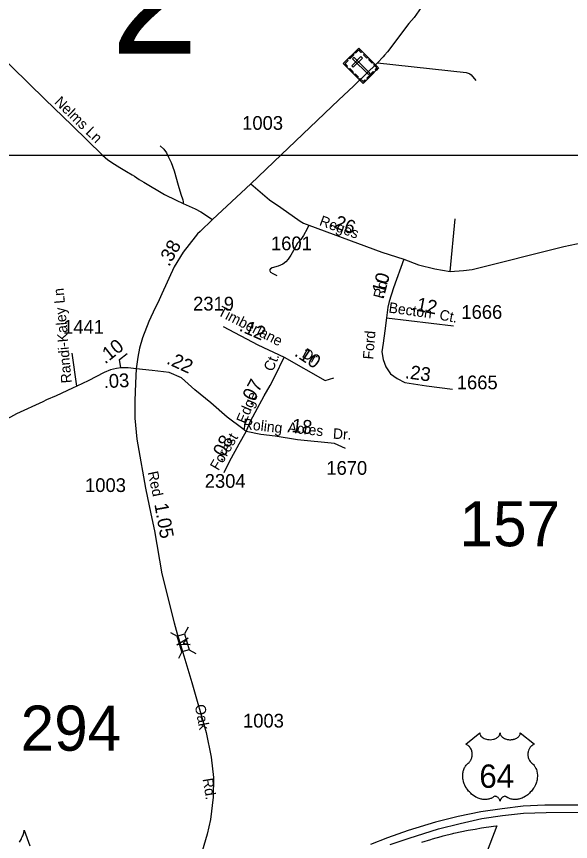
# Model space of a CAD drawing. Extents: x 2220236 to 2384410, y 720751 to 894131.
# Drawn here: x 2313185 to 2318224, y 811914 to 819421 of the extents above; entities that cross this region are included whole.
import ezdxf

# ---------------------------------------------------------------- set-up
doc = ezdxf.new("R2010")
doc.units = 0
doc.layers.add('Default', color=7, linetype='Continuous')

msp = doc.modelspace()

# ---------------------------------------------------------------- linework, layer by layer
at = {"layer": 'Default'}
for p, q in [((2317130.7, 817101.6), (2317176, 817580.5)), ((2316550.6, 816679.9), (2317159.9, 816605.3)), ((2313732.9, 816058.3), (2313691.7, 816358.3)), ((2314586.3, 813816.8), (2314646.8, 813783.7)), ((2314747.7, 813864), (2314714.5, 813803.5)), ((2314690.3, 813639), (2314657.2, 813578.5)), ((2314756.6, 813658.3), (2314817.1, 813625.2))]:
    msp.add_line(p, q, dxfattribs=at)
for points in [[(2317478.6, 820343.2), (2317399, 820206.7), (2317055.4, 819740.6), (2317029.7, 819708.8), (2316997.9, 819665.9), (2316867, 819504.4), (2316802.2, 819412.6), (2316755.1, 819357.1), (2316560, 819099.1), (2316532.1, 819070.9), (2316520.4, 819054.8), (2316469, 819000.1), (2316251.5, 818786), (2316116.9, 818662.6), (2315592.7, 818161.4), (2315317.4, 817898.3)], [(2312595.4, 819154.2), (2312836.5, 819205), (2312878.3, 819209.3), (2312902.1, 819200.7), (2312923.2, 819183.8), (2312980.9, 819126.1), (2313139.8, 818965.6), (2313297.4, 818812.1), (2313443.7, 818669.9), (2313690.7, 818428.5), (2313967.8, 818161), (2314016.4, 818118.1), (2314075.5, 818077.2), (2314124.7, 818046.3), (2314186.6, 818009.6), (2314235.9, 817980.1), (2314258.4, 817968.8), (2314302, 817937.8), (2314344.2, 817913.9), (2314529.9, 817802.7), (2314636.8, 817749.2), (2314702.3, 817718.9)], [(2316469, 819000.1), (2317273.6, 818912.9), (2317301.6, 818903.3), (2317309.8, 818899.2), (2317319.7, 818891.4), (2317364.3, 818837.8)], [(2314491.2, 818245.5), (2314526.4, 818213.1), (2314550.3, 818179.3), (2314568.6, 818141.3), (2314591.1, 818093.4), (2314617.8, 818016), (2314655.8, 817886.5), (2314681.1, 817803.4), (2314696.6, 817754.1), (2314700.8, 817734.4), (2314702.3, 817718.9)], [(2299633.7, 818158.8), (2318694.1, 818158.8), (2318694.1, 801601.3), (2299633.7, 801601.3), (2299633.7, 818158.8)], [(2315317.4, 817898.3), (2314968, 817575.5), (2314854.3, 817465.5), (2314830.4, 817443.3), (2314810.8, 817415.1), (2314700.2, 817277.8), (2314619.2, 817143.8), (2314506.6, 816898.1), (2314469.3, 816815.5), (2314445.9, 816771.4), (2314387.3, 816644.7), (2314331.4, 816495.9), (2314304.1, 816404.5), (2314288.7, 816320.3), (2314274.4, 816214.7)], [(2315317.4, 817898.3), (2315486.1, 817753.3), (2315590.3, 817682.1), (2315764.8, 817559.3), (2315794.9, 817541.5), (2315843.1, 817522.1), (2316507.5, 817277.3), (2316709.2, 817212.4)], [(2314702.3, 817718.9), (2314809.3, 817671.4), (2314862.2, 817643.3), (2314968, 817575.5)], [(2315843.1, 817522.1), (2315829.5, 817489.9), (2315795.2, 817429.1), (2315772.1, 817392.7), (2315742.3, 817358), (2315704.3, 817293.5), (2315681.2, 817248.8), (2315654.7, 817212.4), (2315634.9, 817189.3), (2315606.8, 817167.8), (2315563.8, 817149.6), (2315510.9, 817133.1), (2315496, 817126.4), (2315487.8, 817111.6), (2315494.4, 817093.4), (2315517.5, 817081.8), (2315552.2, 817065.2)], [(2316709.2, 817212.4), (2316842.3, 817160.3), (2316989.4, 817125.6), (2317130.7, 817101.6), (2317251.4, 817109.9), (2317329.9, 817119), (2318162.2, 817329.1), (2318337.7, 817365.1)], [(2316709.2, 817212.4), (2316615, 816951.1), (2316575.3, 816828.7), (2316562.1, 816777.5), (2316550.6, 816679.9)], [(2316550.6, 816679.9), (2316535.7, 816560.8), (2316519.2, 816450), (2316509.2, 816370.6), (2316519.1, 816301.1), (2316543.9, 816233.3), (2316586.9, 816170.5), (2316646.4, 816125.8), (2316715.8, 816091.1), (2316915.8, 816059.7), (2317150.5, 816029.9)], [(2315065.9, 816600.1), (2315380.5, 816433.6), (2315620.9, 816321.8)], [(2314134.5, 816223.6), (2314120.9, 816299.5), (2314192.7, 816355)], [(2315275.4, 815643.5), (2315314.6, 815738.3), (2315354.5, 815817.2), (2315437.6, 815970.7), (2315492.2, 816064.3), (2315539, 816152.7), (2315620.9, 816321.8)], [(2315620.9, 816321.8), (2315994, 816108.5), (2316072, 816131.9)], [(2314134.5, 816223.6), (2314094.2, 816218.3), (2314040.9, 816205.2), (2313982.4, 816182.7), (2313837.3, 816105.1), (2313732.9, 816058.3), (2313695.1, 816040.5), (2313545, 815970.1), (2313457.4, 815933.1), (2313423.6, 815914.7), (2313184.9, 815806.4), (2312660.2, 815516.6), (2312406.2, 815348), (2312312.9, 815281.2), (2312263.4, 815244.5), (2312061.4, 815060.4), (2311966.6, 814951.5), (2311923.1, 814895.1)], [(2314274.4, 816214.7), (2314199.8, 816224.2), (2314139.3, 816224.2), (2314134.5, 816223.6)], [(2314274.4, 816214.7), (2314267.3, 816084.2), (2314261.4, 815925.3), (2314261.4, 815767.6), (2314279.2, 815574.2), (2314289.6, 815522.2), (2314359.5, 815129.5), (2314407.1, 814894.4), (2314439.8, 814739.7), (2314508.2, 814350), (2314618.6, 813904.5), (2314646, 813803.9)], [(2315275.4, 815643.5), (2315242.7, 815668.9), (2315102.3, 815775.6), (2314951.5, 815905.6), (2314808.5, 816022.7), (2314686.8, 816133.1), (2314572.7, 816182.1), (2314420.3, 816199.3), (2314274.4, 816214.7)], [(2315072.5, 815273.3), (2315121.9, 815372.2), (2315210.1, 815532.4), (2315275.4, 815643.5)], [(2316176.8, 815489.9), (2316077.2, 815536.3), (2315742.5, 815568.4), (2315536.4, 815603.9), (2315406.5, 815616.9), (2315275.4, 815643.5)], [(2314646, 813803.9), (2314670.2, 813725.3), (2314780.2, 813359.4), (2314909.5, 812905.7), (2314957.1, 812682.5), (2314976.4, 812495.1), (2314973.4, 812316.6), (2314949.7, 812114.3), (2314918.4, 811981.9), (2314872.4, 811825.8), (2314754.9, 811566.9), (2314708.1, 811481.6)], [(2322762.5, 812591.8), (2322489.6, 812495.7), (2322228.7, 812420.8), (2321938.6, 812348), (2321749.6, 812315.7), (2321581.7, 812288.3), (2321397.3, 812261.7), (2321209.7, 812247.9), (2320983.3, 812234.7), (2320718.4, 812230.7), (2320218, 812234.7), (2318799.7, 812243.8), (2317990.9, 812243.8), (2317792.8, 812234.7), (2317602.7, 812211.5), (2317409.6, 812184.2), (2317201.4, 812142.7), (2316997.2, 812091.1), (2316748.5, 812013.2), (2316558.4, 811948.5), (2316405.8, 811886.8)], [(2316584.7, 811885.8), (2316756.5, 811944.4), (2317023.4, 812028.4), (2317220.6, 812076.9), (2317416.8, 812121.9), (2317605.7, 812149.8), (2317797.3, 812170.3), (2318002.1, 812178.1), (2318806.7, 812181.1), (2320179.6, 812177.1), (2320725.5, 812162.9), (2320992.4, 812173), (2321195.6, 812184.2), (2321379.6, 812200.3), (2321581.7, 812218.5), (2321760.7, 812244.8), (2321943.7, 812281.3), (2322242.9, 812353.1), (2322503.7, 812430), (2322788.8, 812531.1)], [(2313213.2, 811908.8), (2313222.8, 811923.2), (2313230, 811939.2), (2313234.8, 811950.1), (2313236.2, 811955), (2313242, 811966), (2313251.8, 811992.5), (2313254.5, 812016), (2313307, 811874)], [(2313213.2, 811908.8), (2313222.8, 811923.2), (2313230, 811939.2), (2313234.8, 811950.1), (2313236.2, 811955), (2313242, 811966), (2313251.8, 811992.5), (2313254.5, 812016), (2313307, 811874)], [(2316872, 811908.5), (2316953.2, 811933.6), (2316967.8, 811937.7), (2317048.8, 811960.8), (2317064.8, 811964.8), (2317153.5, 811986.8), (2317163.8, 811989), (2317294.2, 812017.4), (2317356.8, 812027.7), (2317414.2, 812037.2), (2317523.5, 812053.8), (2317553.8, 812056), (2317450, 811787.5)], [(2316872, 811908.5), (2316953.2, 811933.6), (2316967.8, 811937.7), (2317048.8, 811960.8), (2317064.8, 811964.8), (2317153.5, 811986.8), (2317163.8, 811989), (2317294.2, 812017.4), (2317356.8, 812027.7), (2317414.2, 812037.2), (2317523.5, 812053.8), (2317553.8, 812056), (2317450, 811787.5)]]:
    msp.add_lwpolyline(points, dxfattribs=at)
for points in [[(2316157.5, 818992.5), (2316298.3, 819133.3), (2316478.4, 818953.3), (2316337.6, 818812.5)], [(2316209.9, 819044.9), (2316246.6, 819081.6), (2316254.6, 819073.5), (2316218, 819036.8)], [(2316329, 819102.7), (2316321, 819094.7), (2316298.2, 819117.5), (2316269.6, 819088.8), (2316261.7, 819096.6), (2316298.4, 819133.3)], [(2316372.6, 819043), (2316342, 819073.6), (2316350, 819081.7), (2316380.7, 819051)], [(2316188.2, 818961.9), (2316196.2, 818969.9), (2316173.4, 818992.7), (2316202.1, 819021.4), (2316194.2, 819029.2), (2316157.5, 818992.5)], [(2316234.5, 818973.3), (2316247.7, 818960.1), (2316331, 819043.3), (2316317.8, 819056.6)], [(2316255.3, 819048.9), (2316242.1, 819035.7), (2316385.6, 818892.3), (2316398.8, 818905.6)], [(2316419.2, 818996.4), (2316388.6, 819027), (2316396.6, 819035), (2316427.3, 819004.4)], [(2316455, 818929.9), (2316446.8, 818938), (2316462.4, 818953.6), (2316433.8, 818982.1), (2316441.7, 818990), (2316478.4, 818953.3)], [(2316240.6, 818909.5), (2316210, 818940.1), (2316218, 818948.1), (2316248.7, 818917.5)], [(2316370.1, 818861.3), (2316430.1, 818921.3), (2316438.2, 818913.2), (2316378.2, 818853.2)], [(2316288.1, 818861.9), (2316257.5, 818892.6), (2316265.6, 818900.6), (2316296.2, 818870)], [(2316361, 818835.9), (2316352.9, 818844.1), (2316337.3, 818828.5), (2316308.7, 818857.1), (2316300.9, 818849.2), (2316337.6, 818812.5)], [(2314764.7, 813705.8), (2314642.8, 813702.7), (2314746.8, 813766.4), (2314701.3, 813720)], [(2314714.5, 813803.5), (2314756.9, 813658.4), (2314689.1, 813638.6), (2314646.8, 813783.7)], [(2317399.3, 812901.8), (2317399.6, 812896.5), (2317400.9, 812890.2), (2317401.9, 812886.9), (2317404.9, 812880.7), (2317409.7, 812873.3), (2317416.5, 812866.1), (2317424.2, 812859.8), (2317429.4, 812856.4), (2317438.1, 812851.7), (2317448.1, 812847.5), (2317459.2, 812844.3), (2317470.5, 812842.1), (2317482.9, 812840.7), (2317495.1, 812840.5), (2317508.3, 812841.5), (2317522.9, 812844.3), (2317529.7, 812846), (2317537.2, 812848.6), (2317544.2, 812851.5), (2317551.8, 812855.6), (2317558, 812859.5), (2317562.8, 812863), (2317569.6, 812869.6), (2317575.1, 812876.3), (2317577.3, 812880.1), (2317579.3, 812883.8), (2317582, 812891.5), (2317582.8, 812895), (2317583.3, 812902.1), (2317583.8, 812896.1), (2317584.4, 812892.4), (2317585.4, 812888.7), (2317586.9, 812884.8), (2317589.6, 812879.4), (2317592.7, 812874.8), (2317598.4, 812868.1), (2317602, 812864.7), (2317605.2, 812862.1), (2317614, 812856), (2317624.2, 812850.9), (2317629.2, 812848.7), (2317634.3, 812846.9), (2317640.9, 812844.9), (2317647.6, 812843.3), (2317654.3, 812842.1), (2317661.2, 812841.2), (2317668.1, 812840.6), (2317673.8, 812840.5), (2317680.8, 812840.5), (2317687.3, 812840.9), (2317693.9, 812841.7), (2317701.2, 812842.9), (2317707, 812844.2), (2317714.8, 812846.2), (2317721.8, 812848.8), (2317727.9, 812851.4), (2317735.9, 812855.6), (2317742.3, 812859.6), (2317747.1, 812863.4), (2317752.7, 812868.6), (2317758, 812874.7), (2317761.1, 812879.2), (2317763.3, 812883.9), (2317765.4, 812888.7), (2317766.6, 812893.9), (2317767.2, 812898.4), (2317767.3, 812902.2), (2317895.9, 812799.8), (2317892.9, 812798.6), (2317885.9, 812795.2), (2317880.4, 812791.9), (2317871.5, 812785.7), (2317867.7, 812782.3), (2317863.9, 812778.7), (2317860.4, 812774.9), (2317857.4, 812771.3), (2317853.6, 812766.2), (2317850.3, 812761), (2317847, 812755.3), (2317844.6, 812750.3), (2317840.7, 812740), (2317838.8, 812733.5), (2317837.6, 812727.9), (2317836.1, 812716.5), (2317835.7, 812711), (2317835.7, 812705.6), (2317836, 812699.9), (2317836.5, 812694.4), (2317837.5, 812688.7), (2317838.4, 812683.7), (2317840, 812677.6), (2317842.3, 812670.4), (2317845.1, 812663.5), (2317851, 812652.3), (2317858.5, 812640.9), (2317863.9, 812634.5), (2317869.3, 812629.1), (2317877.2, 812622.4), (2317881.5, 812618.6), (2317886.4, 812613.6), (2317894.5, 812604.3), (2317897.7, 812599.9), (2317901, 812595), (2317904.1, 812589.9), (2317907.1, 812584.4), (2317909.5, 812579.6), (2317914.1, 812568.6), (2317917.4, 812557.9), (2317918.9, 812552.3), (2317921.3, 812539.6), (2317922.2, 812533.4), (2317923.2, 812521.1), (2317923.2, 812506.2), (2317922.1, 812492.1), (2317919.4, 812475.6), (2317917.2, 812465.7), (2317913.8, 812454.2), (2317910.6, 812444.3), (2317904.7, 812429.6), (2317899.5, 812419), (2317892.7, 812406.5), (2317888.1, 812399), (2317882.7, 812390.9), (2317875.9, 812381.7), (2317868, 812371.8), (2317858.5, 812361.4), (2317850.9, 812353.7), (2317840.8, 812344.7), (2317834.8, 812339.7), (2317826.1, 812333.2), (2317814.3, 812325.3), (2317802.6, 812318.5), (2317792.6, 812313.4), (2317783.8, 812309.6), (2317772.4, 812305.3), (2317753.4, 812300.1), (2317746.5, 812298.6), (2317738.3, 812297.4), (2317730.7, 812296.6), (2317723.2, 812296.2), (2317713.2, 812296.2), (2317703.2, 812296.9), (2317693.8, 812298.3), (2317684, 812300.4), (2317673.8, 812303.4), (2317664.5, 812307), (2317655, 812311.7), (2317639.1, 812321.7), (2317634.5, 812324.1), (2317632, 812324.8), (2317625.8, 812325.1), (2317620, 812323.9), (2317614.1, 812321.6), (2317610.5, 812319.7), (2317605.8, 812316.5), (2317602.1, 812313.7), (2317597.7, 812309.5), (2317594.7, 812306), (2317592.4, 812303.2), (2317587.9, 812296.2), (2317586.3, 812292.8), (2317584.6, 812288.5), (2317583.2, 812282.1), (2317581.1, 812290.2), (2317578.8, 812295.5), (2317576.1, 812300.1), (2317573.2, 812304.1), (2317568.7, 812309.2), (2317564.7, 812313.1), (2317559.8, 812317.1), (2317554.7, 812320.2), (2317550.5, 812322.3), (2317546.7, 812323.8), (2317542.1, 812324.9), (2317538.3, 812325.2), (2317535.2, 812325.1), (2317530.9, 812324.2), (2317525.1, 812320), (2317519.6, 812316.2), (2317513.6, 812312.4), (2317506.5, 812308.6), (2317501.2, 812306.2), (2317495, 812303.8), (2317487.7, 812301.3), (2317479.8, 812299.3), (2317471.7, 812297.7), (2317464.5, 812296.6), (2317456.9, 812295.9), (2317449.9, 812295.6), (2317442.7, 812295.7), (2317436, 812296.3), (2317428.2, 812296.9), (2317418.4, 812298.4), (2317410.4, 812300.2), (2317401.9, 812302.5), (2317393.1, 812305.2), (2317383.8, 812308.8), (2317372.1, 812313.9), (2317364, 812318.1), (2317351.1, 812325.4), (2317336.1, 812335.8), (2317324.8, 812345), (2317316.4, 812352.6), (2317304.2, 812365), (2317297, 812373.1), (2317285.8, 812387.7), (2317278.5, 812398.3), (2317273.9, 812406), (2317267, 812418.5), (2317263.3, 812426.3), (2317258.4, 812437.7), (2317254.6, 812448.1), (2317251.4, 812458), (2317249.7, 812464.3), (2317247.2, 812475.4), (2317245.8, 812483.2), (2317244.3, 812493.9), (2317243.5, 812505.2), (2317243.4, 812515.6), (2317243.6, 812524.3), (2317244.6, 812534.4), (2317246.3, 812545.1), (2317248.4, 812554.3), (2317250.3, 812560.9), (2317253, 812569), (2317256.6, 812577.9), (2317260.8, 812586.4), (2317264.9, 812593.4), (2317270, 812601), (2317275, 812607.5), (2317281.6, 812614.6), (2317288.4, 812621.2), (2317294.7, 812626.3), (2317302.1, 812633.6), (2317306, 812638), (2317310.7, 812644.1), (2317314.4, 812649.8), (2317317.4, 812654.9), (2317321.3, 812662.4), (2317323.6, 812668.1), (2317326.6, 812676.7), (2317328.1, 812682.8), (2317329.6, 812690.6), (2317330.6, 812698), (2317330.9, 812707.2), (2317330.7, 812714.8), (2317329.7, 812723.7), (2317328.1, 812732.2), (2317326, 812739.6), (2317322.9, 812748.1), (2317319.9, 812754.4), (2317315, 812762.8), (2317309.5, 812770.6), (2317303.9, 812777), (2317298.2, 812782.7), (2317292.7, 812787), (2317287.5, 812790.7), (2317281, 812794.6), (2317274.7, 812797.8), (2317270.7, 812799.4)]]:
    msp.add_lwpolyline(points, close=True, dxfattribs=at)

# ---------------------------------------------------------------- texts
for s, height, p in [('2', 1066.3, (2314044.3, 819083.4)), ('1003', 125, (2315237.7, 818390.1)), ('1601', 125, (2315499.5, 817294.4)), ('2319', 125, (2314791.6, 816745.7)), ('1666', 125, (2317231.5, 816669.8)), ('1441', 125, (2313608.9, 816534.4)), ('1665', 125, (2317189.7, 816029.1)), ('1670', 125, (2316003, 815250.9)), ('2304', 125, (2314897.2, 815132.4)), ('1003', 125, (2313808.7, 815094.3)), ('157', 410.1, (2317215.1, 814600.7)), ('294', 410.1, (2313223, 812740.4)), ('1003', 125, (2315245.3, 812950.9)), ('64', 212.5, (2317395, 812402.5))]:
    msp.add_text(s, height=height, dxfattribs=at).set_placement(p)
for s, height, rotation, p in [('Nelms Ln', 95, 315.92036, (2313524, 818635.9)), ('Reges', 95, 339.77354, (2315932.6, 817524.1)), ('.26', 125, 339.77354, (2316022.5, 817516.1)), ('.38', 125, 60.65383, (2314572.7, 817139.5)), ('.10', 125, 74.70558, (2316522.6, 816845.3)), ('Rd.', 95, 74.70558, (2316519.6, 816846.5)), ('Randi-Kaley Ln', 95, 94.89679, (2313687.9, 816087.9)), ('Becton', 95, 352.12492, (2316565.7, 816728)), ('.12', 125, 349.25966, (2316770, 816753.4)), ('Timberlane', 95, 332.92742, (2315008, 816707)), ('Ct.', 95, 349.25966, (2317026.4, 816663.5)), ('.12', 125, 336.02591, (2315203.2, 816565.1)), ('Ford', 95, 85.27986, (2316429.3, 816297.7)), ('.10', 125, 38.81705, (2313990.8, 816254.1)), ('.10', 125, 326.28869, (2315704.9, 816339.6)), ('Dr.', 95, 331.32715, (2315774.6, 816325.4)), ('.22', 125, 335.31129, (2314542, 816265.9)), ('Ct.', 95, 67.79343, (2315516.4, 816184.4)), ('.23', 125, 352.52611, (2316714, 816130.1)), ('.03', 125, 2.79375, (2313981.2, 816038.9)), ('.07', 125, 62.25413, (2315321.8, 815872.3)), ('Edge', 95, 66.98957, (2315268, 815708.4)), ('Roling', 95, 353.73562, (2315240.7, 815668.9)), ('Acres', 95, 353.73562, (2315647.8, 815637.1)), ('.18', 125, 353.73562, (2315636.8, 815645.2)), ('Forest', 95, 59.51549, (2315021.1, 815283.1)), ('.08', 125, 62.38208, (2315053.5, 815364.1)), ('Dr.', 95, 356.11414, (2316060.7, 815580.1)), ('Red', 95, 282.03779, (2314377.8, 815273.7)), ('1.05', 125, 280.20258, (2314438.3, 814983.5)), ('Oak', 95, 280.40423, (2314806.3, 813153.2)), ('Rd.', 95, 279.24309, (2314877.3, 812483))]:
    msp.add_text(s, height=height, rotation=rotation, dxfattribs=at).set_placement(p)

doc.saveas('drawing.dxf')
